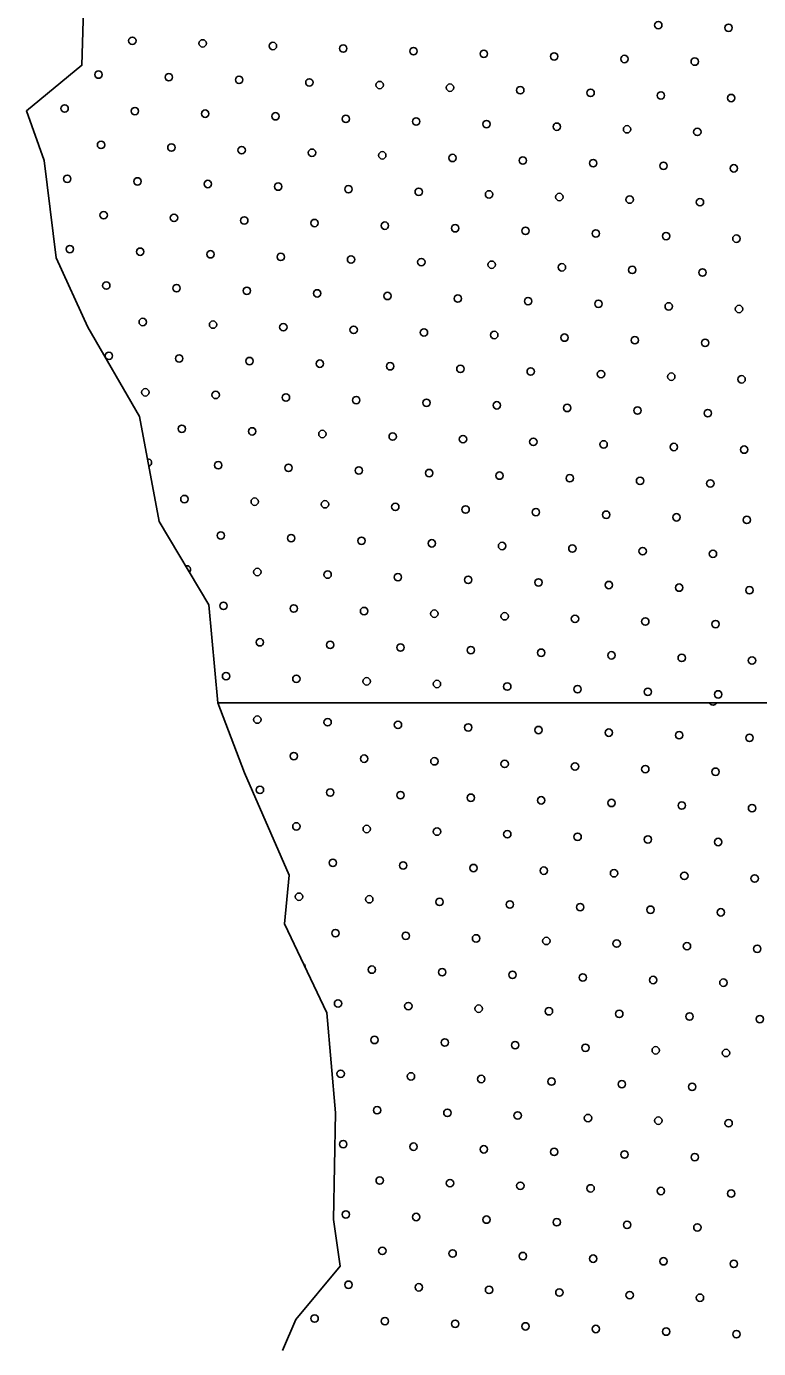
# Model space of a CAD drawing. Extents: x 1612280 to 1883141, y 560852 to 780851.
# Drawn here: x 1785249 to 1787348, y 659663 to 663454 of the extents above; entities that cross this region are included whole.
import ezdxf

# ---------------------------------------------------------------- set-up
doc = ezdxf.new("R2010")
doc.units = 0
doc.layers.add('DESIGN - SCRATCH - User 1', color=7, linetype='Continuous')
doc.layers.add('DESIGN - TRAFFIC CONTROL PERMANENT - Pavement Marking Text', color=7, linetype='Continuous')

msp = doc.modelspace()

# ---------------------------------------------------------------- linework, layer by layer
at = {"layer": 'DESIGN - SCRATCH - User 1'}
for points in [[(1785797.9, 661514.7), (1785771.8, 661795.5), (1785629.7, 662034.4), (1785572.9, 662335.9), (1785425, 662591.9), (1785334.1, 662791.1), (1785300, 663069.8), (1785248.8, 663212), (1785408, 663342.9), (1785413.7, 663536.3), (1786794.3, 664947.9)], [(1785797.9, 661514.7), (1785771.8, 661795.5), (1785629.7, 662034.4), (1785572.9, 662335.9), (1785425, 662591.9), (1785334.1, 662791.1), (1785300, 663069.8), (1785248.8, 663212), (1785408, 663342.9), (1785413.7, 663536.3), (1786794.3, 664947.9)], [(1793288.6, 662015.5), (1792996.7, 661915.3), (1792754.8, 661840.2), (1792629.7, 661965.4), (1792512.9, 661998.8), (1792404.4, 661915.3), (1792287.6, 661731.7), (1792237.6, 661523), (1791378.4, 661531.4), (1791436.8, 661623.2), (1791428.5, 661756.7), (1791295, 661890.3), (1791203.2, 662157.4), (1791019.7, 662099), (1791019.7, 661973.8), (1790961.3, 661664.9), (1791069.8, 661514.7), (1785797.9, 661514.7)], [(1793288.6, 662015.5), (1792996.7, 661915.3), (1792754.8, 661840.2), (1792629.7, 661965.4), (1792512.9, 661998.8), (1792404.4, 661915.3), (1792287.6, 661731.7), (1792237.6, 661523), (1791378.4, 661531.4), (1791436.8, 661623.2), (1791428.5, 661756.7), (1791295, 661890.3), (1791203.2, 662157.4), (1791019.7, 662099), (1791019.7, 661973.8), (1790961.3, 661664.9), (1791069.8, 661514.7), (1785797.9, 661514.7)], [(1785982.7, 659657.7), (1786020.9, 659746.9), (1786148.2, 659899.8), (1786129.2, 660033.5), (1786135.5, 660339.3), (1786110.1, 660625.9), (1785989.1, 660880.7), (1786001.8, 661020.8), (1785874.5, 661313.8), (1785797.9, 661514.7), (1791069.8, 661514.7), (1791219.8, 661408.3), (1791389.4, 661519.3), (1792215.7, 661497.7)], [(1785982.7, 659657.7), (1786020.9, 659746.9), (1786148.2, 659899.8), (1786129.2, 660033.5), (1786135.5, 660339.3), (1786110.1, 660625.9), (1785989.1, 660880.7), (1786001.8, 661020.8), (1785874.5, 661313.8), (1785797.9, 661514.7), (1791069.8, 661514.7), (1791219.8, 661408.3), (1791389.4, 661519.3), (1792215.7, 661497.7)], [(1785982.7, 659657.7), (1786020.9, 659746.9), (1786148.2, 659899.8), (1786129.2, 660033.5), (1786135.5, 660339.3), (1786110.1, 660625.9), (1785989.1, 660880.7), (1786001.8, 661020.8), (1785874.5, 661313.8), (1785797.9, 661514.7), (1791069.8, 661514.7), (1791219.8, 661408.3), (1791389.4, 661519.3), (1792215.7, 661497.7)], [(1785982.7, 659657.7), (1786020.9, 659746.9), (1786148.2, 659899.8), (1786129.2, 660033.5), (1786135.5, 660339.3), (1786110.1, 660625.9), (1785989.1, 660880.7), (1786001.8, 661020.8), (1785874.5, 661313.8), (1785797.9, 661514.7), (1791069.8, 661514.7), (1791219.8, 661408.3), (1791389.4, 661519.3), (1792215.7, 661497.7)]]:
    msp.add_lwpolyline(points, dxfattribs=at)
at = {"layer": 'DESIGN - TRAFFIC CONTROL PERMANENT - Pavement Marking Text'}
for centre in [(1787060.8, 663458.1), (1787060.8, 663458.1), (1787262.4, 663450.6), (1787262.4, 663450.6), (1785552.5, 663413.3), (1785552.5, 663413.3), (1785754.1, 663405.8), (1785754.1, 663405.8), (1785955.7, 663398.3), (1785955.7, 663398.3), (1786157.3, 663390.9), (1786157.3, 663390.9), (1786358.9, 663383.4), (1786358.9, 663383.4), (1786560.5, 663375.9), (1786560.5, 663375.9), (1786762.1, 663368.4), (1786762.1, 663368.4), (1786963.7, 663361), (1786963.7, 663361), (1787165.3, 663353.5), (1787165.3, 663353.5), (1785455.4, 663316.2), (1785455.4, 663316.2), (1785657, 663308.7), (1785657, 663308.7), (1785858.6, 663301.2), (1785858.6, 663301.2), (1786060.2, 663293.8), (1786060.2, 663293.8), (1786261.8, 663286.3), (1786261.8, 663286.3), (1786463.4, 663278.8), (1786463.4, 663278.8), (1786665, 663271.4), (1786665, 663271.4), (1786866.7, 663263.9), (1786866.7, 663263.9), (1787068.3, 663256.4), (1787068.3, 663256.4), (1787269.9, 663249), (1787269.9, 663249), (1785358.3, 663219.1), (1785358.3, 663219.1), (1785559.9, 663211.6), (1785559.9, 663211.6), (1785761.5, 663204.2), (1785761.5, 663204.2), (1785963.1, 663196.7), (1785963.1, 663196.7), (1786164.8, 663189.2), (1786164.8, 663189.2), (1786366.4, 663181.8), (1786366.4, 663181.8), (1786568, 663174.3), (1786568, 663174.3), (1786769.6, 663166.8), (1786769.6, 663166.8), (1786971.2, 663159.4), (1786971.2, 663159.4), (1787172.8, 663151.9), (1787172.8, 663151.9), (1785462.8, 663114.6), (1785462.8, 663114.6), (1785664.5, 663107.1), (1785664.5, 663107.1), (1785866.1, 663099.6), (1785866.1, 663099.6), (1786067.7, 663092.2), (1786067.7, 663092.2), (1786269.3, 663084.7), (1786269.3, 663084.7), (1786470.9, 663077.2), (1786470.9, 663077.2), (1786672.5, 663069.8), (1786672.5, 663069.8), (1786874.1, 663062.3), (1786874.1, 663062.3), (1787075.7, 663054.8), (1787075.7, 663054.8), (1787277.3, 663047.4), (1787277.3, 663047.4), (1785365.8, 663017.5), (1785365.8, 663017.5), (1785567.4, 663010), (1785567.4, 663010), (1785769, 663002.6), (1785769, 663002.6), (1785970.6, 662995.1), (1785970.6, 662995.1), (1786172.2, 662987.6), (1786172.2, 662987.6), (1786373.8, 662980.2), (1786373.8, 662980.2), (1786575.4, 662972.7), (1786575.4, 662972.7), (1786777, 662965.2), (1786777, 662965.2), (1786978.7, 662957.8), (1786978.7, 662957.8), (1787180.3, 662950.3), (1787180.3, 662950.3), (1785470.3, 662913), (1785470.3, 662913), (1785671.9, 662905.5), (1785671.9, 662905.5), (1785873.5, 662898), (1785873.5, 662898), (1786075.1, 662890.6), (1786075.1, 662890.6), (1786276.8, 662883.1), (1786276.8, 662883.1), (1786478.4, 662875.6), (1786478.4, 662875.6), (1786680, 662868.2), (1786680, 662868.2), (1786881.6, 662860.7), (1786881.6, 662860.7), (1785373.2, 662815.9), (1785373.2, 662815.9), (1787083.2, 662853.2), (1787083.2, 662853.2), (1787284.8, 662845.8), (1787284.8, 662845.8), (1785574.9, 662808.4), (1785574.9, 662808.4), (1785776.5, 662801), (1785776.5, 662801), (1785978.1, 662793.5), (1785978.1, 662793.5), (1786179.7, 662786), (1786179.7, 662786), (1786381.3, 662778.6), (1786381.3, 662778.6), (1786582.9, 662771.1), (1786582.9, 662771.1), (1786784.5, 662763.6), (1786784.5, 662763.6), (1786986.1, 662756.2), (1786986.1, 662756.2), (1787187.7, 662748.7), (1787187.7, 662748.7), (1785477.8, 662711.3), (1785477.8, 662711.3), (1785679.4, 662703.9), (1785679.4, 662703.9), (1785881, 662696.4), (1785881, 662696.4), (1786082.6, 662688.9), (1786082.6, 662688.9), (1786284.2, 662681.5), (1786284.2, 662681.5), (1786485.8, 662674), (1786485.8, 662674), (1786687.4, 662666.5), (1786687.4, 662666.5), (1786889.1, 662659.1), (1786889.1, 662659.1), (1787090.7, 662651.6), (1787090.7, 662651.6), (1787292.3, 662644.1), (1787292.3, 662644.1), (1785582.3, 662606.8), (1785582.3, 662606.8), (1785783.9, 662599.3), (1785783.9, 662599.3), (1785985.5, 662591.9), (1785985.5, 662591.9), (1786187.2, 662584.4), (1786187.2, 662584.4), (1786388.8, 662576.9), (1786388.8, 662576.9), (1786590.4, 662569.5), (1786590.4, 662569.5), (1786792, 662562), (1786792, 662562), (1786993.6, 662554.5), (1786993.6, 662554.5), (1787195.2, 662547.1), (1787195.2, 662547.1), (1785485.3, 662509.7), (1785485.3, 662509.7), (1785686.9, 662502.3), (1785686.9, 662502.3), (1785888.5, 662494.8), (1785888.5, 662494.8), (1786090.1, 662487.3), (1786090.1, 662487.3), (1786291.7, 662479.9), (1786291.7, 662479.9), (1786493.3, 662472.4), (1786493.3, 662472.4), (1786694.9, 662464.9), (1786694.9, 662464.9), (1786896.5, 662457.5), (1786896.5, 662457.5), (1787098.1, 662450), (1787098.1, 662450), (1787299.7, 662442.5), (1787299.7, 662442.5), (1785589.8, 662405.2), (1785589.8, 662405.2), (1785791.4, 662397.7), (1785791.4, 662397.7), (1785993, 662390.3), (1785993, 662390.3), (1786194.6, 662382.8), (1786194.6, 662382.8), (1786396.2, 662375.3), (1786396.2, 662375.3), (1786597.8, 662367.9), (1786597.8, 662367.9), (1786799.5, 662360.4), (1786799.5, 662360.4), (1787001.1, 662352.9), (1787001.1, 662352.9), (1787202.7, 662345.5), (1787202.7, 662345.5), (1785694.3, 662300.7), (1785694.3, 662300.7), (1785895.9, 662293.2), (1785895.9, 662293.2), (1786097.5, 662285.7), (1786097.5, 662285.7), (1786299.2, 662278.3), (1786299.2, 662278.3), (1786500.8, 662270.8), (1786500.8, 662270.8), (1786702.4, 662263.3), (1786702.4, 662263.3), (1786904, 662255.9), (1786904, 662255.9), (1787105.6, 662248.4), (1787105.6, 662248.4), (1787307.2, 662240.9), (1787307.2, 662240.9), (1785798.9, 662196.1), (1785798.9, 662196.1), (1786000.5, 662188.7), (1786000.5, 662188.7), (1786202.1, 662181.2), (1786202.1, 662181.2), (1786403.7, 662173.7), (1786403.7, 662173.7), (1786605.3, 662166.3), (1786605.3, 662166.3), (1786806.9, 662158.8), (1786806.9, 662158.8), (1787008.5, 662151.3), (1787008.5, 662151.3), (1787210.1, 662143.9), (1787210.1, 662143.9), (1785701.8, 662099.1), (1785701.8, 662099.1), (1785903.4, 662091.6), (1785903.4, 662091.6), (1786105, 662084.1), (1786105, 662084.1), (1786306.6, 662076.7), (1786306.6, 662076.7), (1786508.2, 662069.2), (1786508.2, 662069.2), (1786709.8, 662061.7), (1786709.8, 662061.7), (1786911.5, 662054.2), (1786911.5, 662054.2), (1787113.1, 662046.8), (1787113.1, 662046.8), (1787314.7, 662039.3), (1787314.7, 662039.3), (1785806.3, 661994.5), (1785806.3, 661994.5), (1786007.9, 661987), (1786007.9, 661987), (1786209.6, 661979.6), (1786209.6, 661979.6), (1786411.2, 661972.1), (1786411.2, 661972.1), (1786612.8, 661964.6), (1786612.8, 661964.6), (1786814.4, 661957.2), (1786814.4, 661957.2), (1787016, 661949.7), (1787016, 661949.7), (1787217.6, 661942.2), (1787217.6, 661942.2), (1785910.9, 661890), (1785910.9, 661890), (1786112.5, 661882.5), (1786112.5, 661882.5), (1786314.1, 661875), (1786314.1, 661875), (1786515.7, 661867.6), (1786515.7, 661867.6), (1786717.3, 661860.1), (1786717.3, 661860.1), (1786918.9, 661852.6), (1786918.9, 661852.6), (1787120.5, 661845.2), (1787120.5, 661845.2), (1787322.1, 661837.7), (1787322.1, 661837.7), (1785813.8, 661792.9), (1785813.8, 661792.9), (1786015.4, 661785.4), (1786015.4, 661785.4), (1786217, 661778), (1786217, 661778), (1786418.6, 661770.5), (1786418.6, 661770.5), (1786620.2, 661763), (1786620.2, 661763), (1786821.9, 661755.6), (1786821.9, 661755.6), (1787023.5, 661748.1), (1787023.5, 661748.1), (1787225.1, 661740.6), (1787225.1, 661740.6), (1785918.3, 661688.4), (1785918.3, 661688.4), (1786119.9, 661680.9), (1786119.9, 661680.9), (1786321.6, 661673.4), (1786321.6, 661673.4), (1786523.2, 661666), (1786523.2, 661666), (1786724.8, 661658.5), (1786724.8, 661658.5), (1786926.4, 661651), (1786926.4, 661651), (1787128, 661643.6), (1787128, 661643.6), (1787329.6, 661636.1), (1787329.6, 661636.1), (1785821.3, 661591.3), (1785821.3, 661591.3), (1786022.9, 661583.8), (1786022.9, 661583.8), (1786224.5, 661576.4), (1786224.5, 661576.4), (1786426.1, 661568.9), (1786426.1, 661568.9), (1786627.7, 661561.4), (1786627.7, 661561.4), (1786829.3, 661554), (1786829.3, 661554), (1787030.9, 661546.5), (1787030.9, 661546.5), (1787232.5, 661539), (1787232.5, 661539), (1785910.9, 661466.7), (1785910.9, 661466.7), (1786112.5, 661459.2), (1786112.5, 661459.2), (1786314.2, 661451.7), (1786314.2, 661451.7), (1786515.8, 661444.3), (1786515.8, 661444.3), (1786717.4, 661436.8), (1786717.4, 661436.8), (1786919, 661429.3), (1786919, 661429.3), (1787120.6, 661421.9), (1787120.6, 661421.9), (1787322.2, 661414.4), (1787322.2, 661414.4), (1786015.5, 661362.1), (1786015.5, 661362.1), (1786217.1, 661354.7), (1786217.1, 661354.7), (1786418.7, 661347.2), (1786418.7, 661347.2), (1786620.3, 661339.7), (1786620.3, 661339.7), (1786821.9, 661332.3), (1786821.9, 661332.3), (1787023.5, 661324.8), (1787023.5, 661324.8), (1787225.1, 661317.3), (1787225.1, 661317.3), (1785918.4, 661265.1), (1785918.4, 661265.1), (1786120, 661257.6), (1786120, 661257.6), (1786321.6, 661250.1), (1786321.6, 661250.1), (1786523.2, 661242.7), (1786523.2, 661242.7), (1786724.8, 661235.2), (1786724.8, 661235.2), (1786926.5, 661227.7), (1786926.5, 661227.7), (1787128.1, 661220.3), (1787128.1, 661220.3), (1787329.7, 661212.8), (1787329.7, 661212.8), (1786022.9, 661160.5), (1786022.9, 661160.5), (1786224.6, 661153.1), (1786224.6, 661153.1), (1786426.2, 661145.6), (1786426.2, 661145.6), (1786627.8, 661138.1), (1786627.8, 661138.1), (1786829.4, 661130.7), (1786829.4, 661130.7), (1787031, 661123.2), (1787031, 661123.2), (1787232.6, 661115.7), (1787232.6, 661115.7), (1786127.5, 661056), (1786127.5, 661056), (1786329.1, 661048.5), (1786329.1, 661048.5), (1786530.7, 661041.1), (1786530.7, 661041.1), (1786732.3, 661033.6), (1786732.3, 661033.6), (1786933.9, 661026.1), (1786933.9, 661026.1), (1787135.5, 661018.7), (1787135.5, 661018.7), (1787337.1, 661011.2), (1787337.1, 661011.2), (1786030.4, 660958.9), (1786030.4, 660958.9), (1786232, 660951.5), (1786232, 660951.5), (1786433.6, 660944), (1786433.6, 660944), (1786635.2, 660936.5), (1786635.2, 660936.5), (1786836.9, 660929.1), (1786836.9, 660929.1), (1787038.5, 660921.6), (1787038.5, 660921.6), (1787240.1, 660914.1), (1787240.1, 660914.1), (1786134.9, 660854.4), (1786134.9, 660854.4), (1786336.6, 660846.9), (1786336.6, 660846.9), (1786538.2, 660839.4), (1786538.2, 660839.4), (1786739.8, 660832), (1786739.8, 660832), (1786941.4, 660824.5), (1786941.4, 660824.5), (1787143, 660817), (1787143, 660817), (1787344.6, 660809.6), (1787344.6, 660809.6), (1786239.5, 660749.8), (1786239.5, 660749.8), (1786441.1, 660742.4), (1786441.1, 660742.4), (1786642.7, 660734.9), (1786642.7, 660734.9), (1786844.3, 660727.4), (1786844.3, 660727.4), (1787045.9, 660720), (1787045.9, 660720), (1787247.5, 660712.5), (1787247.5, 660712.5), (1786142.4, 660652.8), (1786142.4, 660652.8), (1786344, 660645.3), (1786344, 660645.3), (1786545.6, 660637.8), (1786545.6, 660637.8), (1786747.2, 660630.4), (1786747.2, 660630.4), (1786948.9, 660622.9), (1786948.9, 660622.9), (1787150.5, 660615.4), (1787150.5, 660615.4), (1787352.1, 660608), (1787352.1, 660608), (1786247, 660548.2), (1786247, 660548.2), (1786448.6, 660540.8), (1786448.6, 660540.8), (1786650.2, 660533.3), (1786650.2, 660533.3), (1786851.8, 660525.8), (1786851.8, 660525.8), (1787053.4, 660518.4), (1787053.4, 660518.4), (1787255, 660510.9), (1787255, 660510.9), (1786149.9, 660451.2), (1786149.9, 660451.2), (1786351.5, 660443.7), (1786351.5, 660443.7), (1786553.1, 660436.2), (1786553.1, 660436.2), (1786754.7, 660428.8), (1786754.7, 660428.8), (1786956.3, 660421.3), (1786956.3, 660421.3), (1787157.9, 660413.8), (1787157.9, 660413.8), (1786254.4, 660346.6), (1786254.4, 660346.6), (1786456, 660339.2), (1786456, 660339.2), (1786657.6, 660331.7), (1786657.6, 660331.7), (1786859.3, 660324.2), (1786859.3, 660324.2), (1787060.9, 660316.8), (1787060.9, 660316.8), (1787262.5, 660309.3), (1787262.5, 660309.3), (1786157.3, 660249.5), (1786157.3, 660249.5), (1786359, 660242.1), (1786359, 660242.1), (1786560.6, 660234.6), (1786560.6, 660234.6), (1786762.2, 660227.1), (1786762.2, 660227.1), (1786963.8, 660219.7), (1786963.8, 660219.7), (1787165.4, 660212.2), (1787165.4, 660212.2), (1786261.9, 660145), (1786261.9, 660145), (1786463.5, 660137.5), (1786463.5, 660137.5), (1786665.1, 660130.1), (1786665.1, 660130.1), (1786866.7, 660122.6), (1786866.7, 660122.6), (1787068.3, 660115.1), (1787068.3, 660115.1), (1787269.9, 660107.7), (1787269.9, 660107.7), (1786164.8, 660047.9), (1786164.8, 660047.9), (1786366.4, 660040.5), (1786366.4, 660040.5), (1786568, 660033), (1786568, 660033), (1786769.6, 660025.5), (1786769.6, 660025.5), (1786971.3, 660018.1), (1786971.3, 660018.1), (1787172.9, 660010.6), (1787172.9, 660010.6), (1786269.4, 659943.4), (1786269.4, 659943.4), (1786471, 659935.9), (1786471, 659935.9), (1786672.6, 659928.5), (1786672.6, 659928.5), (1786874.2, 659921), (1786874.2, 659921), (1787075.8, 659913.5), (1787075.8, 659913.5), (1787277.4, 659906.1), (1787277.4, 659906.1), (1786172.3, 659846.3), (1786172.3, 659846.3), (1786373.9, 659838.9), (1786373.9, 659838.9), (1786575.5, 659831.4), (1786575.5, 659831.4), (1786777.1, 659823.9), (1786777.1, 659823.9), (1786978.7, 659816.5), (1786978.7, 659816.5), (1787180.3, 659809), (1787180.3, 659809), (1786075.2, 659749.3), (1786075.2, 659749.3), (1786276.8, 659741.8), (1786276.8, 659741.8), (1786478.4, 659734.3), (1786478.4, 659734.3), (1786680, 659726.9), (1786680, 659726.9), (1786881.7, 659719.4), (1786881.7, 659719.4), (1787083.3, 659711.9), (1787083.3, 659711.9), (1787284.9, 659704.5), (1787284.9, 659704.5)]:
    msp.add_circle(centre, 10.6, dxfattribs=at)
for centre, start, end in [((1785597.3, 662203.6), 283.6783, 97.6766), ((1785709.3, 661897.4), 309.8287, 111.6646), ((1787217.7, 661518.9), 203.8684, 336.1317), ((1786037.9, 660757.3), 352.3455, 58.4399)]:
    msp.add_arc(centre, 10.6, start, end, dxfattribs=at)

doc.saveas('drawing.dxf')
